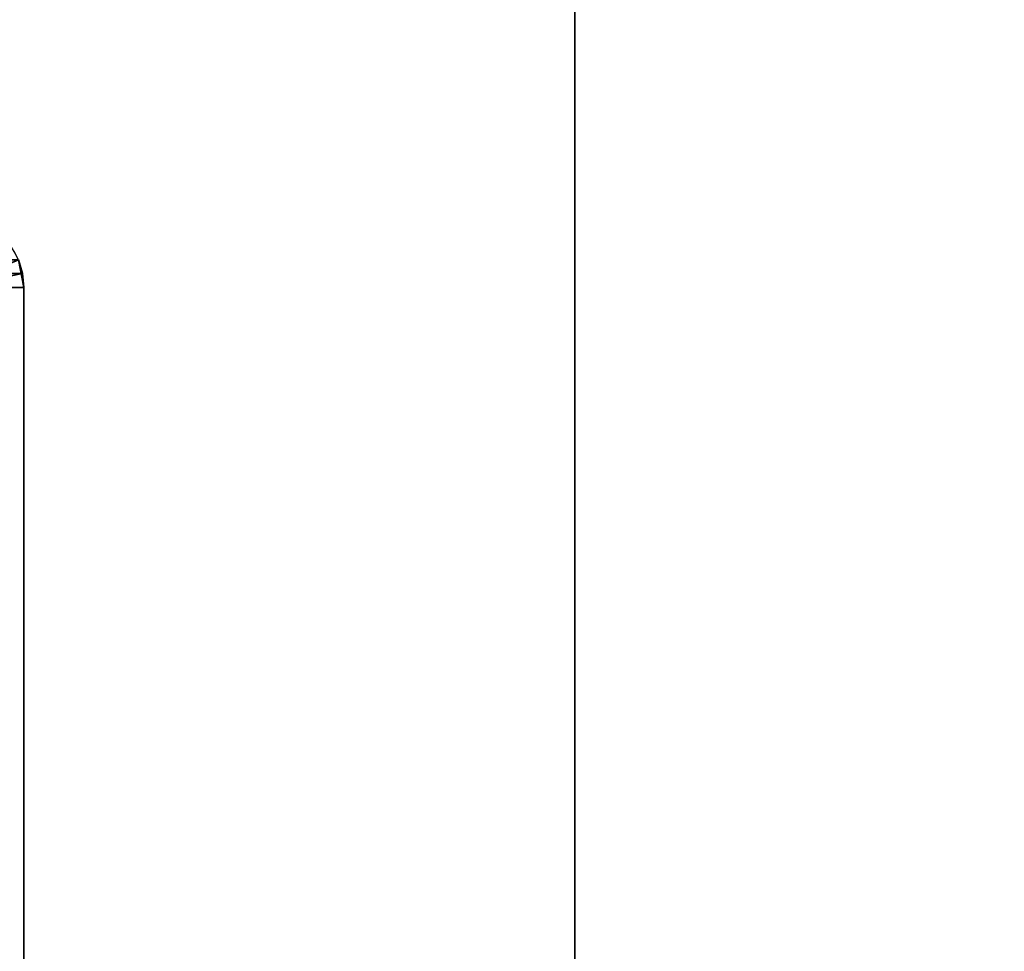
# Model space of a CAD drawing. Header units: millimetres. Extents: x -587 to 3688, y -115 to 120.
# Tile 614 of 656: x 1989 to 2031, y -14 to 25. Entities that reach past the tile are written whole.
import ezdxf

# ---------------------------------------------------------------- set-up
doc = ezdxf.new("R2010")
doc.units = ezdxf.units.MM
doc.layers.add('152', color=7, linetype='Continuous', true_color=0xffffff)

# ---------------------------------------------------------------- blocks, each defined once
blk = doc.blocks.new('UG_SURFACE_002')
at = {"layer": '152', "color": 252, "linetype": 'Continuous', "lineweight": 35}
for points in [[(2162.5, -40, 2198), (2162.5, 110, 2198), (837.5, 110, 2198), (837.5, -40, 2198)], [(987.5, -40, 2048), (987.5, 110, 2048), (2012.5, 110, 2048), (2012.5, -40, 2048)], [(2012.5, -40, -7), (2012.5, 110, -7), (2162.5, 110, -7), (2162.5, -40, -7)], [(2012.5, -40, 2048), (2012.5, 110, 2048), (2012.5, 110, -7), (2012.5, -40, -7)]]:
    blk.add_3dface(points, dxfattribs=at)
blk = doc.blocks.new('UG_SURFACE_054')
at = {"layer": '152', "color": 252, "linetype": 'Continuous', "lineweight": 35}
for points in [[(1988.941, 14.521, 2022.441), (1988.766, 15.099, 2022.265), (1011.234, 15.099, 2022.265), (1011.059, 14.521, 2022.441)], [(1987.47, 14.228, 2020.97), (1987.38, 14.525, 2020.88), (1988.766, 15.099, 2022.265), (1988.941, 14.521, 2022.441)], [(1011.059, 14.521, 2022.441), (1011, 13.92, 2022.5), (1989, 13.92, 2022.5)], [(1011.059, 14.521, 2022.441), (1989, 13.92, 2022.5), (1988.941, 14.521, 2022.441)], [(1987.5, 13.92, 2021), (1987.47, 14.228, 2020.97), (1988.941, 14.521, 2022.441), (1989, 13.92, 2022.5)], [(1011, -46.92, 2022.5), (1989, -46.92, 2022.5), (1989, 13.92, 2022.5), (1011, 13.92, 2022.5)], [(1987.5, -46.92, 2021), (1987.5, 13.92, 2021), (1989, 13.92, 2022.5), (1989, -46.92, 2022.5)]]:
    blk.add_3dface(points, dxfattribs=at)
blk = doc.blocks.new('UG_SURFACE_055')
at = {"layer": '152', "color": 252, "linetype": 'Continuous', "lineweight": 35}
for points in [[(1987.5, 13.92, -7), (1987.38, 14.525, -7), (1988.766, 15.099, -7), (1989, 13.92, -7)], [(1988.941, 14.521, 2022.441), (1988.766, 15.099, 2022.265), (1987.38, 14.525, 2020.88), (1987.47, 14.228, 2020.97)], [(1989, 13.92, -7), (1988.766, 15.099, -7), (1988.766, 15.099, 2022.265)], [(1988.766, 15.099, 2022.265), (1988.941, 14.521, 2022.441), (1989, 13.92, -7)], [(1989, 13.92, 2022.5), (1988.941, 14.521, 2022.441), (1987.47, 14.228, 2020.97), (1987.5, 13.92, 2021)], [(1988.941, 14.521, 2022.441), (1989, 13.92, 2022.5), (1989, 13.92, -7)], [(1987.5, -46.92, -7), (1987.5, 13.92, -7), (1989, 13.92, -7), (1989, -46.92, -7)], [(1987.5, 13.92, 2021), (1987.5, -46.92, 2021), (1989, -46.92, 2022.5), (1989, 13.92, 2022.5)], [(1989, -46.92, 2022.5), (1989, -46.92, -7), (1989, 13.92, -7), (1989, 13.92, 2022.5)]]:
    blk.add_3dface(points, dxfattribs=at)

msp = doc.modelspace()

# ---------------------------------------------------------------- linework, layer by layer
at = {"layer": '152', "color": 252, "linetype": 'Continuous', "lineweight": -3, "true_color": 0x939598}
for p, q in [((2012.5, -40, 2048), (2012.5, 110, 2048)), ((2012.5, 110, -7), (2012.5, -40, -7)), ((1989, 13.92, 2022.5), (1011, 13.92, 2022.5)), ((1989, 13.92, -7), (1989, 13.92, 2022.5)), ((1989, -46.92, -7), (1989, 13.92, -7)), ((1989, -46.92, 2022.5), (1989, 13.92, 2022.5)), ((1989, -46.92, 2022.5), (1989, 13.92, 2022.5))]:
    msp.add_line(p, q, dxfattribs=at)
msp.add_arc((1985.92, 13.92, -7), 3.08, 360, 90, dxfattribs=at)
at = {"layer": '152', "color": 252, "linetype": 'Continuous', "lineweight": -3, "true_color": 0x939598, "extrusion": (-0.707107, -6.12323e-17, 0.707107)}
for major_axis, start_param, end_param in [((-3.08, 0, -3.08), 3.141593, 4.712389), ((3.08, 0, 3.08), 0, 1.570796)]:
    msp.add_ellipse((1985.92, 13.92, 2019.42), major_axis=major_axis, ratio=0.707107, start_param=start_param, end_param=end_param, dxfattribs=at)

# ---------------------------------------------------------------- block references
at = {"layer": '152', "color": 252, "linetype": 'Continuous', "lineweight": -3, "true_color": 0x939598}
for name in ['UG_SURFACE_054', 'UG_SURFACE_055', 'UG_SURFACE_002']:
    msp.add_blockref(name, (0, 0), dxfattribs=at)

doc.saveas('drawing.dxf')
